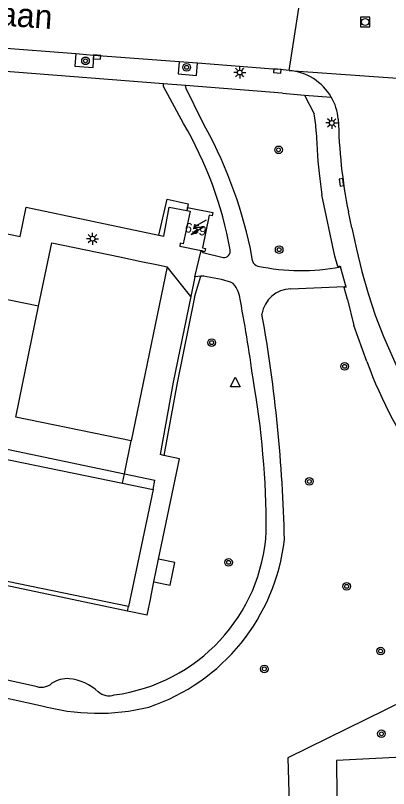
# Model space of a CAD drawing. Extents: x 132999 to 136000, y 398499 to 400501.
# Drawn here: x 133943.2 to 133982.2, y 398984.8 to 399065.7 of the extents above; entities that cross this region are included whole.
import ezdxf

# ---------------------------------------------------------------- set-up
doc = ezdxf.new("R2010")
doc.units = 0
for name, color, linetype in [('gg-afsc-hekwerk', 7, 'Continuous'), ('gg-anno-huisnummerreeks BGT', 7, 'Continuous'), ('gg-anno-openbare ruimte label', 7, 'Continuous'), ('gg-bbg-bijgebouw', 7, 'Continuous'), ('gg-bbg-hoofdgebouw', 7, 'Continuous'), ('gg-bbg-onder overbouw', 7, 'Continuous'), ('gg-bbg-pand overbouw', 7, 'Continuous'), ('gg-knt-verharding', 7, 'Continuous'), ('gt-grn-groengrens', 7, 'Continuous'), ('gt-grn-weggrens', 7, 'Continuous'), ('gt-symb-boom', 7, 'Continuous'), ('gt-symb-kolk', 7, 'Continuous'), ('gt-symb-lichtmast', 7, 'Continuous'), ('gt-symb-rioolschacht', 7, 'Continuous'), ('gt-symb-trafo symbool', 7, 'Continuous'), ('gt-symb-waterafsluiter', 7, 'Continuous')]:
    doc.layers.add(name, color=color, linetype=linetype)

# ---------------------------------------------------------------- blocks, each defined once
blk = doc.blocks.new('gt0-KOLK')
at = {"layer": 'gt-symb-kolk'}
blk.add_lwpolyline([(0, 0), (0.375, 0), (0.375, 0.4), (-0.375, 0.4), (-0.375, 0), (0, 0)], dxfattribs=at)
blk = doc.blocks.new('gt0-LMAST')
at = {"layer": 'gt-symb-lichtmast'}
for p, q in [((-0.182, 0.173), (-0.447, 0.438)), ((-0.005, 0.246), (-0.005, 0.621)), ((0.172, 0.173), (0.437, 0.438)), ((-0.255, -0.004), (-0.63, -0.004)), ((-0.182, -0.181), (-0.447, -0.446)), ((-0.005, -0.254), (-0.005, -0.629)), ((0.437, -0.446), (0.172, -0.181)), ((0.245, -0.004), (0.62, -0.004))]:
    blk.add_line(p, q, dxfattribs=at)
blk.add_circle((-0.005, -0.004), 0.25, dxfattribs=at)
blk = doc.blocks.new('gt0-RS')
at = {"layer": 'gt-symb-rioolschacht'}
blk.add_lwpolyline([(-0.5, -0.5), (0.5, -0.5), (0.5, 0.5), (-0.5, 0.5)], close=True, dxfattribs=at)
blk.add_circle((0, 0), 0.375, dxfattribs=at)
blk = doc.blocks.new('gt0-WAFSL')
at = {"layer": 'gt-symb-waterafsluiter'}
for p, q in [((-0.5, -0.333), (0, 0.667)), ((0, 0.667), (0.5, -0.333)), ((0.5, -0.333), (-0.5, -0.333))]:
    blk.add_line(p, q, dxfattribs=at)
blk = doc.blocks.new('gt0-BOOM')
at = {"layer": 'gt-symb-boom'}
for radius in [0.4, 0.2]:
    blk.add_circle((0, 0), radius, dxfattribs=at)
blk = doc.blocks.new('gt0-HSP')
at = {"layer": 'gt-symb-trafo symbool'}
for points in [[(0.771, 0.746), (-0.529, -0.004), (0.471, -0.004), (-0.829, -0.754)], [(-0.217, -0.24), (-0.829, -0.754), (-0.077, -0.48)]]:
    blk.add_lwpolyline(points, dxfattribs=at)

msp = doc.modelspace()

# ---------------------------------------------------------------- linework, layer by layer
at = {"layer": 'gg-afsc-hekwerk'}
for p, q in [((133945.575, 399035.315), (133938.68, 399036.74)), ((133954.544, 399017.787), (133955.252, 399021.215)), ((133954.34, 399016.798), (133954.544, 399017.787))]:
    msp.add_line(p, q, dxfattribs=at)
msp.add_lwpolyline([(134000, 398988.976), (133976.715, 398987.777), (133976.759, 398984.029)], dxfattribs=at)
at = {"layer": 'gg-bbg-bijgebouw'}
for p, q in [((133945.575, 399035.315), (133946.949, 399041.964)), ((133946.949, 399041.964), (133954.068, 399040.477)), ((133954.068, 399040.477), (133956.296, 399040.011)), ((133956.296, 399040.011), (133957.907, 399039.674)), ((133957.907, 399039.674), (133959.019, 399039.442)), ((133959.019, 399039.442), (133955.252, 399021.215))]:
    msp.add_line(p, q, dxfattribs=at)
msp.add_lwpolyline([(133955.252, 399021.215), (133943.177, 399023.711), (133945.575, 399035.315)], dxfattribs=at)
at = {"layer": 'gg-bbg-hoofdgebouw'}
for p, q in [((133961.121, 399045.557), (133961.08, 399045.33)), ((133961.121, 399045.557), (133961.14, 399045.66)), ((133962.568, 399041.13), (133962.96, 399041.05)), ((133954.96, 399003.88), (133881.39, 399019.13)), ((133957.53, 399016.14), (133954.96, 399003.88))]:
    msp.add_line(p, q, dxfattribs=at)
for points in [[(133961.08, 399045.33), (133961.4, 399045.27), (133960.7, 399041.85), (133960.38, 399041.91), (133960.32, 399041.59), (133962.568, 399041.13)], [(133961.14, 399045.66), (133963.79, 399045.12), (133963.72, 399044.79), (133963.4, 399044.86), (133962.7, 399041.44), (133963.03, 399041.37), (133962.96, 399041.05)]]:
    msp.add_lwpolyline(points, dxfattribs=at)
at = {"layer": 'gg-bbg-onder overbouw'}
for p, q in [((133935.371, 399020.714), (133954.34, 399016.798)), ((133954.34, 399016.798), (133957.53, 399016.14))]:
    msp.add_line(p, q, dxfattribs=at)
at = {"layer": 'gg-bbg-pand overbouw'}
for p, q in [((133935.586, 399021.757), (133954.544, 399017.787)), ((133954.544, 399017.787), (133957.735, 399017.119)), ((133957.53, 399016.14), (133957.735, 399017.119))]:
    msp.add_line(p, q, dxfattribs=at)
at = {"layer": 'gg-knt-verharding'}
for p, q in [((133940.843, 399062.418), (133949.469, 399061.752)), ((133949.469, 399061.752), (133951.359, 399061.605)), ((133951.359, 399061.605), (133960.263, 399060.917)), ((133958.632, 399058.583), (133928.135, 399060.992)), ((133960.263, 399060.917), (133962.168, 399060.77)), ((133962.168, 399060.77), (133970.526, 399060.124)), ((133971.749, 399059.977), (133970.526, 399060.124)), ((133960.921, 399058.402), (133958.632, 399058.583)), ((133971.082, 399057.599), (133960.921, 399058.402)), ((133971.082, 399057.599), (133973.377, 399057.419)), ((133973.377, 399057.419), (133974.365, 399055.465)), ((133974.957, 399048.637), (133975.18, 399046.963)), ((133978.311, 399043.522), (133977.955, 399045.184)), ((133961.895, 399038.402), (133962.568, 399041.13)), ((133967.928, 399040.065), (133967.711, 399041.343)), ((133977.708, 399037.322), (133977.125, 399039.427)), ((133961.895, 399038.402), (133961.473, 399036.328)), ((133977.708, 399037.322), (133977.504, 399037.261)), ((133977.87, 399036.02), (133977.504, 399037.261)), ((133977.87, 399036.02), (133978.54, 399033.3)), ((133979.9, 399029.518), (133978.54, 399033.3)), ((133958.662, 399019.7), (133958.271, 399019.784)), ((133957.634, 399006.47), (133958.12, 399008.829)), ((133957.338, 399005.034), (133957.634, 399006.47)), ((133956.916, 399002.987), (133957.292, 399004.812)), ((133957.292, 399004.812), (133957.338, 399005.034)), ((133954.863, 399003.417), (133954.96, 399003.88)), ((133956.916, 399002.987), (133954.863, 399003.417))]:
    msp.add_line(p, q, dxfattribs=at)
for points in [[(133949.469, 399061.752), (133949.368, 399060.449), (133951.259, 399060.306), (133951.359, 399061.605)], [(133960.263, 399060.917), (133960.164, 399059.631), (133962.068, 399059.47), (133962.168, 399060.77)], [(133960.73, 399054.446), (133958.612, 399058.327), (133958.632, 399058.583)], [(133962.623, 399054.755), (133960.996, 399058.112), (133960.921, 399058.402)], [(133976.852, 399039.469), (133976.53, 399040.56), (133975.18, 399046.963)], [(133940.054, 399043.357), (133943.636, 399042.613), (133944.257, 399045.666), (133958.138, 399042.75)], [(133958.138, 399042.75), (133958.664, 399042.64), (133959.233, 399045.676), (133961.08, 399045.33)], [(133978.311, 399043.522), (133978.798, 399041.287), (133979.377, 399038.964), (133980.022, 399036.658), (133980.76, 399034.38), (133981.618, 399032.144), (133983.182, 399028.591), (133984.898, 399025.108)], [(133962.568, 399041.13), (133962.732, 399040.925), (133964.868, 399040.413)], [(133976.852, 399039.469), (133977.094, 399039.54), (133977.125, 399039.427)], [(133962.515, 399038.457), (133962.204, 399038.443), (133961.895, 399038.402)], [(133966.565, 399036.421), (133966.423, 399036.874), (133966.229, 399037.282), (133966.074, 399037.499), (133965.902, 399037.678), (133965.624, 399037.837), (133964.674, 399038.107), (133963.149, 399038.402), (133962.833, 399038.444), (133962.515, 399038.457)], [(133971.954, 399037.143), (133977.565, 399037.375), (133977.708, 399037.322)], [(133961.473, 399036.328), (133959.65, 399027.38), (133958.271, 399019.784)], [(133958.12, 399008.829), (133960.295, 399019.352), (133958.662, 399019.7)], [(133954.863, 399003.417), (133925.257, 399009.633), (133881.324, 399018.766)], [(133957.634, 399006.47), (133959.325, 399006.107), (133959.809, 399008.481), (133958.12, 399008.829)], [(133893.89, 399007.603), (133906.753, 399004.559), (133910.923, 399003.552), (133913.9, 399002.77), (133924.104, 399000.326), (133934.018, 398998.028), (133945.142, 398995.595)], [(133908.588, 399002.224), (133915.733, 399000.39), (133933.692, 398996.193), (133945.756, 398993.547)]]:
    msp.add_lwpolyline(points, dxfattribs=at)
for centre, radius, start, end in [((133971.315, 399054.379), 5.615, 30.20812, 85.56222), ((133971.32, 399054.379), 5.61, 5.53219, 30.23547), ((133963.789, 399053.221), 10.812, 1.81807, 11.97918), ((134032.565, 399056.004), 55.672, 181.11559, 191.20684), ((133924.914, 399033.736), 41.373, 10.40809, 30.03842), ((133920.925, 399031.265), 47.859, 12.15573, 29.39393), ((134031.054, 399055.235), 56.483, 181.69566, 186.70859), ((133964.929, 399041.097), 0.687, 264.92574, 9.47659), ((133968.643, 399040.231), 0.734, 193.0696, 258.66187), ((133973.025, 399061.297), 22.251, 258.26509, 280.61905), ((133972.011, 399034.022), 3.122, 91.05481, 171.52555), ((133795.104, 399003.797), 174.537, 7.89196, 10.77292), ((133816.466, 399007.409), 154.843, 1.28864, 10.06954), ((134021.842, 399044.598), 44.571, 199.77624, 216.75094), ((133876.548, 399011.764), 92.829, 0.0046, 9.92406), ((133951.123, 399012.773), 18.281, 277.40395, 356.85852), ((133950.42, 399013.258), 20.984, 288.54476, 353.52274), ((133945.848, 398997.142), 1.7, 245.47445, 310.91803), ((133948.624, 398993.256), 3.087, 87.09721, 122.58519), ((133948.107, 398990.794), 5.585, 48.52191, 83.07615), ((133952.933, 398996.263), 1.708, 228.71555, 288.63824), ((133951.774, 399015.056), 22.335, 254.36952, 283.78109)]:
    msp.add_arc(centre, radius, start, end, dxfattribs=at)
at = {"layer": 'gt-grn-groengrens'}
msp.add_line((133961.867, 399036.258), (133962.515, 399038.457), dxfattribs=at)
for points in [[(133958.138, 399042.75), (133959.007, 399046.502), (133961.22, 399046.047), (133961.14, 399045.66)], [(133961.867, 399036.258), (133960.042, 399027.3), (133958.662, 399019.7)], [(133998.201, 399001.128), (133971.634, 398988.041), (133971.774, 398983.253)]]:
    msp.add_lwpolyline(points, dxfattribs=at)
at = {"layer": 'gt-grn-weggrens'}
for p, q in [((133971.749, 399059.977), (133972.887, 399067.161)), ((133971.749, 399059.977), (133990.91, 399058.636)), ((133973.377, 399057.419), (133976.167, 399057.204)), ((133961.473, 399036.328), (133959.019, 399039.442))]:
    msp.add_line(p, q, dxfattribs=at)

# ---------------------------------------------------------------- block references
at = {"layer": 'gt-symb-boom'}
for p in [(133950.473, 399060.997), (133961.047, 399060.317), (133970.655, 399051.683), (133970.72, 399041.235), (133977.562, 399029.022), (133973.878, 399016.979), (133977.778, 399005.994), (133981.322, 398999.226), (133969.171, 398997.366), (133981.415, 398990.569)]:
    msp.add_blockref('gt0-BOOM', p, dxfattribs=at)
at = {"layer": 'gt-symb-boom', "rotation": -101.82670392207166}
for p in [(133963.663, 399031.509), (133965.432, 399008.506)]:
    msp.add_blockref('gt0-BOOM', p, dxfattribs=at)
at = {"layer": 'gt-symb-kolk'}
for p, rotation in [((133951.69, 399061.585), 175.9266355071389), ((133970.553, 399060.122), 174.54608111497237), ((133977.428, 399048.31), 97.93555037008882)]:
    msp.add_blockref('gt0-KOLK', p, dxfattribs=dict(at, rotation=rotation))
at = {"layer": 'gt-symb-lichtmast'}
for p in [(133966.605, 399059.773), (133976.222, 399054.496), (133951.216, 399042.385)]:
    msp.add_blockref('gt0-LMAST', p, dxfattribs=at)
at = {"layer": 'gt-symb-rioolschacht', "rotation": 89.82811317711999}
msp.add_blockref('gt0-RS', (133979.712, 399065.063), dxfattribs=at)
at = {"layer": 'gt-symb-trafo symbool'}
msp.add_blockref('gt0-HSP', (133962.332, 399043.593), dxfattribs=at)
at = {"layer": 'gt-symb-waterafsluiter'}
msp.add_blockref('gt0-WAFSL', (133966.133, 399027.22), dxfattribs=at)

# ---------------------------------------------------------------- texts
at = {"layer": 'gg-anno-huisnummerreeks BGT'}
msp.add_text('659', height=1, rotation=348.4, dxfattribs=at).set_placement((133960.795, 399043.103))
at = {"layer": 'gg-anno-openbare ruimte label'}
msp.add_text('Hoffmannlaan', height=2.5, rotation=356, dxfattribs=at).set_placement((133926.17, 399065.772))

doc.saveas('drawing.dxf')
